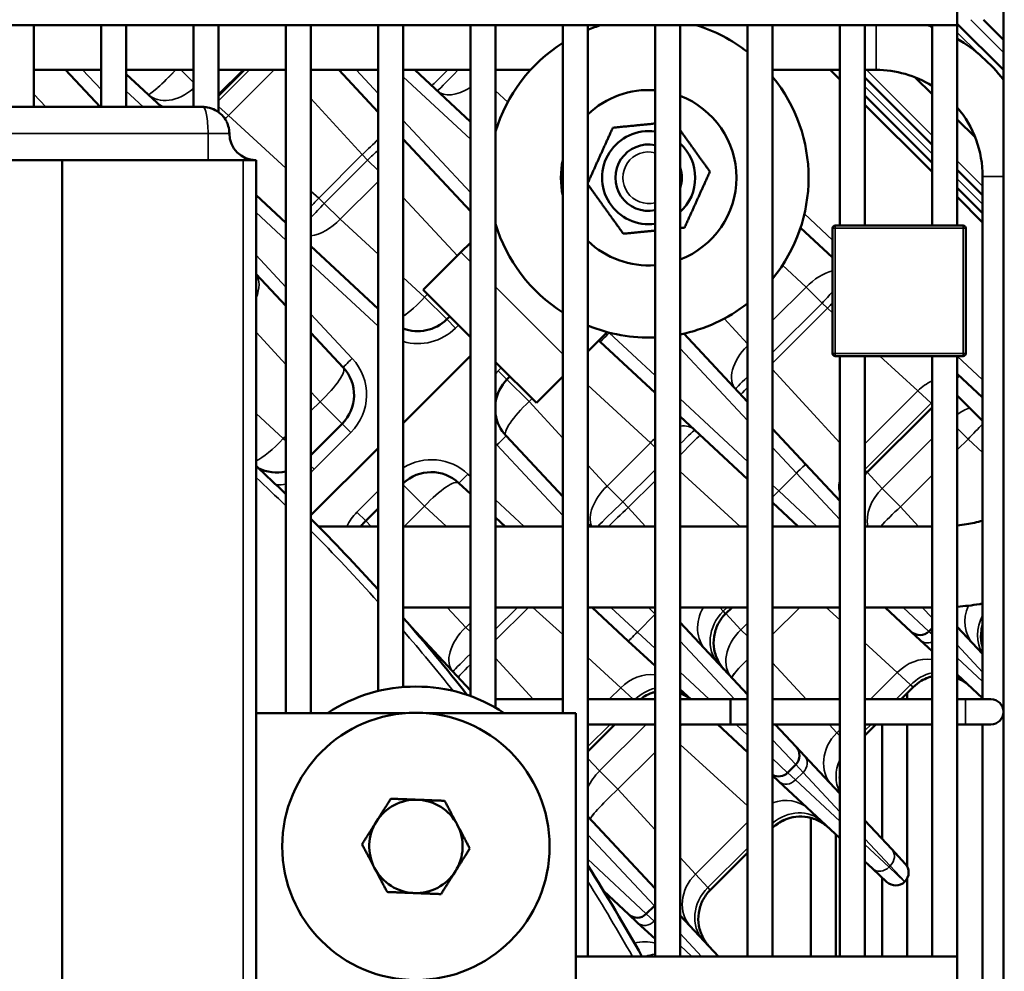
# Model space of a CAD drawing. Header units: inches. Extents: x 1 to 271, y 5 to 171.
# Tile 323 of 334: x 167.97 to 172.58, y 138.83 to 143.29. Entities that reach past the tile are written whole.
import ezdxf

# ---------------------------------------------------------------- set-up
doc = ezdxf.new("R2010")
doc.units = ezdxf.units.IN
doc.header["$LTSCALE"] = 8
doc.header["$MEASUREMENT"] = 0
for name, color, linetype, lineweight in [('Dimension (ANSI)', 7, 'Continuous', 25), ('Visible (ANSI)', 7, 'Continuous', 50), ('Visible Narrow (ANSI)', 7, 'Continuous', 35)]:
    doc.layers.add(name, color=color, linetype=linetype, lineweight=lineweight)
doc.styles.add('Dimension Text', font='tahoma.ttf')
doc.dimstyles.new('Dual Dimension', dxfattribs={"dimscale": 8, "dimtxt": 0.12, "dimasz": 0.098425, "dimexe": 0.125, "dimexo": 0.0625, "dimgap": 0.031496, "dimtad": 0, "dimtih": 1, "dimtoh": 1, "dimrnd": 1e-08, "dimzin": 4, "dimdsep": 46, "dimtxsty": 'Dimension Text', "dimcen": 0.09, "dimdle": 0.393701, "dimclrd": 256, "dimclre": 256, "dimclrt": 256, "dimadec": 0, "dimazin": 1, "dimtfac": 1, "dimtofl": 0, "dimtmove": 0, "dimatfit": 3, "dimfxl": 1, "dimtolj": 1, "dimtzin": 4, "dimlwd": -1, "dimlwe": -1, "dimarcsym": 0})

# ---------------------------------------------------------------- blocks, each defined once
blk = doc.blocks.new('*D10')
at = {"layer": 'Defpoints', "color": 0, "transparency": 16777216}
for p in [(179.2848, 157.7079), (123.1798, 140.6812), (179.2848, 140.6812)]:
    blk.add_point(p, dxfattribs=at)
at = {"layer": 'Dimension (ANSI)', "transparency": 16777216}
for p, q in [((123.1798, 141.1812), (123.1798, 158.7079)), ((179.2848, 141.1812), (179.2848, 158.7079)), ((123.9672, 157.7079), (146.443, 157.7079)), ((178.4974, 157.7079), (156.0215, 157.7079))]:
    blk.add_line(p, q, dxfattribs=at)
for points in [[(123.9672, 157.8392), (123.9672, 157.5767), (123.1798, 157.7079)], [(178.4974, 157.8392), (178.4974, 157.5767), (179.2848, 157.7079)]]:
    blk.add_solid(points, dxfattribs=at)
at = {"layer": 'Dimension (ANSI)', "transparency": 16777216, "insert": (151.2323, 157.7079), "char_height": 0.96, "attachment_point": 5, "style": 'Dimension Text'}
blk.add_mtext('\\A1;{\\H3.0x;(}\\S56.11^ 1425.1 mm;{\\H3.0x;)}', dxfattribs=at)

msp = doc.modelspace()

# ---------------------------------------------------------------- linework, layer by layer
at = {"layer": 'Visible (ANSI)'}
for p, q in [((172.5797, 144.2175), (172.5797, 124.1191)), ((172.3631, 143.385), (172.3631, 143.2669)), ((172.3631, 143.2669), (152.3541, 143.2669)), ((168.0324, 143.2669), (168.0324, 142.883)), ((168.3474, 143.2669), (168.3474, 142.883)), ((168.4655, 143.2669), (168.4655, 142.883)), ((168.7805, 143.2669), (168.7805, 142.883)), ((168.8986, 143.2669), (168.8986, 142.8583)), ((169.2135, 143.2669), (169.2135, 140.038)), ((169.3317, 143.2669), (169.3317, 140.038)), ((169.6466, 143.2669), (169.6466, 140.1417)), ((169.7647, 143.2669), (169.7647, 140.1606)), ((170.0797, 143.2669), (170.0797, 140.1181)), ((170.1978, 143.2669), (170.1978, 140.0632)), ((170.5128, 143.2669), (170.5128, 140.038)), ((170.6309, 143.2669), (170.6309, 138.8968)), ((170.9458, 143.2669), (170.9458, 138.8968)), ((171.0639, 143.2669), (171.0639, 138.8968)), ((171.3789, 143.2669), (171.3789, 138.8968)), ((171.497, 143.2669), (171.497, 138.8968)), ((171.812, 143.2669), (171.812, 142.326)), ((171.9301, 143.2669), (171.9301, 142.326)), ((172.245, 143.2644), (172.2425, 143.2669)), ((172.245, 143.2669), (172.245, 142.326)), ((172.3631, 143.2735), (172.5797, 143.057)), ((172.3631, 143.2669), (172.3631, 142.326)), ((172.4858, 143.2923), (172.5797, 143.1984)), ((168.0324, 143.0566), (168.3474, 143.0566)), ((168.3428, 142.883), (168.1809, 143.0566)), ((168.4655, 143.0566), (168.7805, 143.0566)), ((168.4655, 143.037), (168.6307, 142.883)), ((169.0206, 143.0566), (168.8986, 142.9346)), ((169.0147, 143.0566), (168.8986, 142.9405)), ((168.8986, 143.0566), (169.2135, 143.0566)), ((169.3317, 143.0566), (169.6466, 143.0566)), ((169.4619, 143.0566), (169.6466, 142.8586)), ((169.7647, 143.0566), (170.0797, 143.0566)), ((170.0797, 142.8129), (169.8183, 143.0566)), ((170.1978, 143.0566), (170.3621, 143.0566)), ((171.497, 143.0566), (171.812, 143.0566)), ((171.812, 143.0115), (171.7669, 143.0566)), ((171.8093, 143.0566), (171.812, 143.054)), ((171.9301, 143.0566), (171.9823, 143.0566)), ((168.6447, 143.003), (168.6447, 143.0031)), ((171.9301, 143.0207), (172.245, 142.7058)), ((172.245, 142.9426), (172.166, 143.0217)), ((168.6447, 142.9129), (168.6447, 142.9129)), ((171.9301, 142.9359), (172.245, 142.6209)), ((172.245, 142.5785), (171.9301, 142.8934)), ((168.8241, 142.883), (167.8241, 142.883)), ((172.4473, 142.7404), (172.3631, 142.8245)), ((169.0409, 142.7541), (169.0409, 142.7541)), ((169.4922, 142.7476), (169.4922, 142.7476)), ((169.7647, 142.7319), (170.0797, 142.3942)), ((167.6341, 142.633), (168.1641, 142.633)), ((168.1641, 130.693), (168.1641, 142.633)), ((168.8491, 142.633), (168.1641, 142.633)), ((169.0141, 142.633), (168.8491, 142.633)), ((169.0141, 142.633), (169.0741, 142.633)), ((169.0741, 129.663), (169.0741, 142.633)), ((172.3631, 142.5876), (172.4823, 142.4685)), ((172.4823, 142.5566), (172.4823, 140.1033)), ((172.3631, 142.5028), (172.4823, 142.3837)), ((169.2135, 142.3395), (169.0741, 142.4695)), ((172.4823, 142.3412), (172.3631, 142.4604)), ((171.6281, 142.3161), (171.7783, 142.1761)), ((171.7783, 142.3135), (171.7783, 141.7265)), ((172.3908, 142.326), (171.7908, 142.326)), ((172.4033, 141.7265), (172.4033, 142.3135)), ((170.0354, 142.2008), (170.0797, 142.245)), ((169.6466, 141.9356), (169.3317, 142.2293)), ((170.0354, 142.2008), (169.8587, 142.024)), ((169.0741, 142.0988), (169.2135, 141.9492)), ((170.0797, 141.803), (169.8587, 142.024)), ((169.9824, 141.9002), (169.9684, 141.8863)), ((169.3317, 141.8226), (169.4831, 141.6602)), ((170.6309, 141.7355), (170.7217, 141.8263)), ((171.3789, 141.4991), (171.0805, 141.8191)), ((170.6881, 141.781), (170.9458, 141.5406)), ((169.7647, 141.3997), (170.0797, 141.7147)), ((171.7908, 141.714), (172.3908, 141.714)), ((171.812, 141.714), (171.812, 138.8968)), ((171.9301, 141.714), (171.9301, 138.8968)), ((172.245, 141.714), (172.245, 138.8968)), ((172.3631, 141.714), (172.3631, 138.8968)), ((170.389, 141.4937), (170.1978, 141.6849)), ((170.2513, 141.6034), (170.2653, 141.6174)), ((170.5128, 141.6174), (170.389, 141.4937)), ((172.0843, 141.6371), (172.0843, 141.6371)), ((172.3631, 141.6307), (172.4818, 141.5201)), ((172.3631, 141.6117), (172.373, 141.6215)), ((171.5633, 141.5779), (171.5633, 141.5779)), ((172.3631, 141.5284), (172.4823, 141.4093)), ((172.4823, 141.5196), (172.4818, 141.5201)), ((172.245, 141.4731), (171.9392, 141.1672)), ((171.0639, 141.4305), (171.3789, 141.1368)), ((169.4784, 141.3963), (169.3317, 141.2495)), ((171.651, 141.2073), (171.497, 141.3725)), ((170.5128, 141.0541), (170.2467, 141.3395)), ((171.7839, 141.3367), (171.7839, 141.3367)), ((169.3317, 140.9666), (169.6466, 141.2816)), ((171.651, 141.2073), (171.812, 141.0347)), ((170.0252, 141.118), (170.0797, 141.0672)), ((171.1126, 141.1272), (171.1126, 141.1272)), ((169.5884, 140.9405), (169.6466, 140.9988)), ((171.6171, 140.9147), (171.497, 141.0267)), ((170.1978, 140.9571), (170.2433, 140.9147)), ((172.129, 140.9718), (172.129, 140.9718)), ((169.6466, 140.9147), (169.3666, 140.9147)), ((170.0797, 140.9147), (169.7647, 140.9147)), ((170.5128, 140.9147), (170.1978, 140.9147)), ((170.6428, 140.9147), (170.6309, 140.9275)), ((170.9458, 140.9147), (170.6309, 140.9147)), ((170.9004, 140.915), (170.9004, 140.915)), ((171.3789, 140.9147), (171.0639, 140.9147)), ((171.812, 140.9147), (171.497, 140.9147)), ((172.245, 140.9147), (171.9301, 140.9147)), ((172.0109, 140.9216), (172.0109, 140.9216)), ((170.0797, 140.5347), (169.7647, 140.5347)), ((170.5128, 140.5347), (170.1978, 140.5347)), ((170.9458, 140.5347), (170.6309, 140.5347)), ((170.6508, 140.5347), (170.8203, 140.3766)), ((171.3789, 140.5347), (171.0639, 140.5347)), ((171.3067, 140.5347), (171.2762, 140.5043)), ((171.812, 140.5347), (171.497, 140.5347)), ((171.7943, 140.4923), (171.7943, 140.4923)), ((172.245, 140.5347), (171.9301, 140.5347)), ((172.1471, 140.4204), (172.0246, 140.5347)), ((170.4497, 140.4643), (170.4497, 140.4643)), ((171.0639, 140.4631), (171.3789, 140.1253)), ((172.4823, 140.3159), (172.3631, 140.4436)), ((170.0797, 140.1447), (169.8018, 140.4428)), ((172.1471, 140.4204), (172.19, 140.3804)), ((172.2305, 140.4219), (172.245, 140.4364)), ((170.9458, 140.2596), (170.8203, 140.3766)), ((172.19, 140.3804), (172.245, 140.3291)), ((172.0109, 140.2943), (172.0109, 140.2943)), ((172.0113, 140.2939), (172.0113, 140.2939)), ((170.2375, 140.2521), (170.2375, 140.2521)), ((170.6909, 140.2437), (170.6909, 140.2437)), ((172.3631, 140.219), (172.4823, 140.1079)), ((171.1134, 140.1033), (171.0639, 140.1494)), ((172.1571, 140.1604), (172.1001, 140.1033)), ((172.129, 140.1323), (172.129, 140.1033)), ((170.5128, 140.1033), (170.1978, 140.1033)), ((170.9458, 140.1033), (170.6309, 140.1033)), ((171.3002, 140.1033), (171.0639, 140.1033)), ((171.3002, 140.1033), (171.3002, 139.9852)), ((171.3002, 140.1033), (171.3789, 140.1033)), ((171.497, 140.1033), (171.812, 140.1033)), ((171.9301, 140.1033), (172.245, 140.1033)), ((172.3631, 140.1033), (172.4025, 140.1033)), ((172.5206, 140.1033), (172.4025, 140.1033)), ((169.0741, 140.038), (169.7741, 140.038)), ((169.8741, 140.038), (170.5741, 140.038)), ((170.5741, 140.038), (170.5741, 138.788)), ((170.7572, 139.9852), (170.6309, 139.8589)), ((170.9458, 139.9852), (170.6309, 139.9852)), ((171.3002, 139.9852), (171.0639, 139.9852)), ((171.3789, 139.8557), (171.24, 139.9852)), ((171.3002, 139.9852), (171.3789, 139.9852)), ((171.497, 139.9852), (171.812, 139.9852)), ((171.5095, 139.9852), (171.6072, 139.8805)), ((171.9819, 139.9852), (171.9301, 139.9334)), ((171.9301, 139.9852), (172.245, 139.9852)), ((172.0109, 139.9852), (172.0109, 139.4476)), ((172.129, 139.9852), (172.129, 139.317)), ((172.3631, 139.9852), (172.4025, 139.9852)), ((172.4025, 139.9852), (172.5206, 139.9852)), ((172.4823, 139.9852), (172.4823, 136.7962)), ((171.6472, 139.8376), (171.6072, 139.8805)), ((171.5676, 139.7589), (171.6058, 139.7971)), ((171.812, 139.6609), (171.6472, 139.8376)), ((171.497, 139.7456), (171.5271, 139.7175)), ((171.5271, 139.7175), (171.812, 139.4519)), ((171.3484, 139.631), (171.3484, 139.631)), ((170.6309, 139.5537), (170.9443, 139.2176)), ((171.6762, 138.8968), (171.6762, 139.547)), ((172.0559, 139.3993), (171.9301, 139.5342)), ((171.7943, 138.8968), (171.7943, 139.4683)), ((171.3789, 139.3822), (171.2043, 139.2076)), ((172.0559, 139.3993), (172.119, 139.3316)), ((171.0708, 139.3534), (171.0708, 139.3534)), ((171.9301, 139.3417), (171.9654, 139.3088)), ((172.0331, 139.2457), (171.9654, 139.3088)), ((172.0109, 139.2664), (172.0109, 138.8968)), ((172.1164, 139.2471), (172.1176, 139.2483)), ((172.129, 139.2643), (172.129, 138.8968)), ((170.8213, 139.0946), (170.7054, 139.2027)), ((170.9458, 139.2159), (170.9443, 139.2176)), ((170.9047, 139.096), (170.9428, 139.1342)), ((170.8213, 139.0946), (170.8642, 139.0546)), ((171.2434, 138.8968), (171.0639, 139.0893)), ((170.8642, 139.0546), (170.9458, 138.9785)), ((172.3631, 138.8968), (170.5741, 138.8968)), ((172.3631, 138.8968), (172.3631, 138.7787))]:
    msp.add_line(p, q, dxfattribs=at)
msp.add_circle((169.8241, 139.413), 0.627, dxfattribs=at)
for centre, radius, start, end in [((170.9158, 142.5508), 0.75, 107.2877, 112.3278), ((170.9158, 142.5508), 0.75, 51.8683, 72.7123), ((171.9823, 142.5566), 0.75, 69.4925, 71.2637), ((170.9158, 142.5508), 0.75, 122.5058, 163.2026), ((171.9823, 142.5566), 0.75, 37.2005, 59.4819), ((171.9823, 142.5566), 0.5, 58.2984, 90), ((170.9158, 142.5508), 0.75, 320.8006, 39.1994), ((170.9158, 142.5508), 0.4115, 85.8147, 133.8215), ((170.9158, 142.5508), 0.4115, 291.1006, 68.8994), ((171.9823, 142.5566), 0.5, 0, 40.3843), ((168.8241, 142.758), 0.125, 28.1176, 43.406), ((168.8241, 142.758), 0.125, 0, 16.0808), ((169.0741, 142.758), 0.125, 180, 270), ((170.9158, 142.5508), 0.2185, 82.0999, 277.9001), ((170.9158, 142.5508), 0.156, 78.9005, 281.0995), ((170.9158, 142.5508), 0.2185, 312.6873, 47.3127), ((170.9158, 142.5508), 0.4115, 168.3609, 191.6391), ((170.9158, 142.5508), 0.156, 341.7375, 18.2625), ((170.9158, 142.5508), 0.75, 196.7974, 237.4942), ((171.7908, 142.3135), 0.0125, 90, 180), ((172.3908, 142.3135), 0.0125, 0, 90), ((170.9158, 142.5508), 0.4115, 226.1785, 274.1853), ((170.9158, 142.5508), 0.75, 281.3922, 308.1317), ((169.8341, 142.0206), 0.19, 248.5918, 315), ((169.7517, 142.0974), 0.19, 277.3511, 277.3632), ((170.9158, 142.5508), 0.75, 247.6722, 272.2949), ((170.5586, 141.642), 0.19, 47, 49.5281), ((171.7908, 141.7265), 0.0125, 180, 270), ((172.3908, 141.7265), 0.0125, 270, 0), ((169.3441, 141.5306), 0.19, 315, 43), ((170.3856, 141.4691), 0.19, 135, 171.321), ((169.2673, 141.613), 0.19, 352.6419, 352.6488), ((170.3856, 141.4691), 0.19, 188.679, 223), ((170.4624, 141.3867), 0.19, 172.6419, 172.6489), ((169.0888, 141.4345), 0.19, 277.3512, 277.3632), ((162.6423, 134.2766), 9.4488, 45.93632, 47.1017), ((169.1712, 141.3577), 0.19, 242.9707, 282.8883), ((169.8956, 140.9791), 0.19, 47, 133.5525), ((169.978, 140.9023), 0.19, 97.3512, 97.3632), ((162.6423, 134.2766), 9.4488, 42.15851, 44.93103), ((169.7227, 140.8062), 0.19, 135, 145.1662), ((162.6423, 134.2766), 9.4488, 38.22623, 41.08018), ((172.1881, 140.4643), 0.06, 227, 315), ((169.8241, 139.413), 0.75, 56.4427, 123.5573), ((172.5206, 140.0443), 0.0591, 270, 90), ((171.5633, 139.8396), 0.06, 315, 43), ((171.5251, 139.8014), 0.06, 242.0343, 315), ((169.8241, 139.413), 0.219, 87.7794, 147.7794), ((169.8241, 139.413), 0.219, 27.7794, 87.7794), ((169.8241, 139.413), 0.219, 147.7794, 207.7794), ((169.8241, 139.413), 0.219, 327.7794, 27.7794), ((169.8241, 139.413), 0.219, 207.7794, 267.7794), ((169.8241, 139.413), 0.219, 267.7794, 327.7794), ((162.6423, 134.2766), 9.4488, 29.27333, 32.27902), ((172.0751, 139.2907), 0.06, 315, 43), ((172.074, 139.2896), 0.06, 227, 315), ((170.9004, 139.1766), 0.06, 40.8109, 43), ((170.9004, 139.1766), 0.06, 315, 319.1891), ((170.8622, 139.1385), 0.06, 227, 315)]:
    msp.add_arc(centre, radius, start, end, dxfattribs=at)
for points, knots in [([(168.6054, 142.9066), (168.6117, 142.9007), (168.6185, 142.8952), (168.6293, 142.8877), (168.633, 142.8852), (168.6368, 142.883)], [0, 0, 0, 0, 0.0663453, 0.0663453, 0.1000716, 0.1000716, 0.1000716, 0.1000716]), ([(168.6084, 142.9038), (168.6137, 142.8989), (168.6192, 142.8942), (168.6283, 142.8875), (168.6318, 142.8852), (168.6352, 142.883)], [0, 0, 0, 0, 0.05477158, 0.05477158, 0.08628225, 0.08628225, 0.08628225, 0.08628225]), ([(168.8241, 142.883), (168.8278, 142.883), (168.8315, 142.8828), (168.839, 142.8821), (168.8427, 142.8816), (168.8588, 142.8786), (168.8713, 142.8743), (168.8945, 142.8618), (168.9056, 142.8535), (168.9149, 142.8438)], [0, 0, 0, 0, 0.0303539, 0.0303539, 0.0603665, 0.0603665, 0.1596746, 0.1596746, 0.2624665, 0.2624665, 0.2624665, 0.2624665]), ([(172.4823, 140.9408), (172.4572, 140.9343), (172.4319, 140.929), (172.3921, 140.9226), (172.3776, 140.9206), (172.3631, 140.9191)], [4.4859741, 4.4859741, 4.4859741, 4.4859741, 4.5824518, 4.5824518, 4.6371167, 4.6371167, 4.6371167, 4.6371167]), ([(172.4823, 140.5523), (172.4771, 140.5514), (172.472, 140.5505), (172.4324, 140.5442), (172.3978, 140.5401), (172.3631, 140.5377)], [4.5691319, 4.5691319, 4.5691319, 4.5691319, 4.5824518, 4.5824518, 4.671149, 4.671149, 4.671149, 4.671149]), ([(171.2762, 140.5043), (171.262, 140.4901), (171.2499, 140.4733), (171.2318, 140.4373), (171.2256, 140.4176), (171.2197, 140.3777), (171.22, 140.357), (171.227, 140.3174), (171.2337, 140.298), (171.247, 140.2732), (171.2513, 140.2662), (171.2584, 140.2562), (171.2609, 140.2529), (171.2648, 140.2481), (171.2661, 140.2465), (171.2682, 140.2442), (171.2688, 140.2434), (171.2699, 140.2422), (171.2702, 140.2419), (171.2708, 140.2413), (171.2709, 140.2411), (171.2712, 140.2408), (171.2713, 140.2407), (171.2714, 140.2406), (171.2715, 140.2405), (171.2715, 140.2405), (171.2716, 140.2404), (171.2716, 140.2404), (171.2716, 140.2404), (171.2716, 140.2404), (171.2716, 140.2404), (171.2716, 140.2404), (171.2716, 140.2403), (171.2716, 140.2403)], [0, 0, 0, 0, 0.153393, 0.153393, 0.3070315, 0.3070315, 0.4608508, 0.4608508, 0.6133759, 0.6133759, 0.6753616, 0.6753616, 0.7068318, 0.7068318, 0.7226303, 0.7226303, 0.7305377, 0.7305377, 0.7344924, 0.7344924, 0.7364699, 0.7364699, 0.7374586, 0.7374586, 0.737953, 0.737953, 0.7382004, 0.7382004, 0.7382313, 0.7382313, 0.7382581, 0.7382581, 0.7384496, 0.7384496, 0.7384496, 0.7384496]), ([(171.2762, 140.5043), (171.262, 140.4901), (171.2499, 140.4733), (171.2318, 140.4373), (171.2256, 140.4176), (171.2197, 140.3777), (171.2199, 140.357), (171.227, 140.3174), (171.2337, 140.298), (171.2469, 140.2732), (171.2512, 140.2662), (171.2583, 140.2562), (171.2608, 140.2529), (171.2648, 140.2481), (171.2661, 140.2465), (171.2681, 140.2442), (171.2688, 140.2434), (171.2699, 140.2423), (171.2702, 140.2419), (171.2707, 140.2413), (171.2709, 140.2411), (171.2712, 140.2408), (171.2713, 140.2407), (171.2714, 140.2406), (171.2715, 140.2405), (171.2715, 140.2405), (171.2715, 140.2405), (171.2715, 140.2405), (171.2715, 140.2405), (171.2715, 140.2404), (171.2715, 140.2404), (171.2715, 140.2404), (171.2715, 140.2404), (171.2716, 140.2404), (171.2716, 140.2404), (171.2716, 140.2403)], [0, 0, 0, 0, 0.1533979, 0.1533979, 0.3070376, 0.3070376, 0.4608485, 0.4608485, 0.6133453, 0.6133453, 0.6753824, 0.6753824, 0.7068799, 0.7068799, 0.7226923, 0.7226923, 0.7306066, 0.7306066, 0.7345648, 0.7345648, 0.736544, 0.736544, 0.7375336, 0.7375336, 0.7380287, 0.7380287, 0.7380908, 0.7380908, 0.7381452, 0.7381452, 0.7381678, 0.7381678, 0.7381867, 0.7381867, 0.7385329, 0.7385329, 0.7385329, 0.7385329]), ([(172.4823, 140.4529), (172.4798, 140.4443), (172.4779, 140.4356), (172.4736, 140.4068), (172.4739, 140.3861), (172.4786, 140.3593), (172.4803, 140.3524), (172.4823, 140.3455)], [0.2393983, 0.2393983, 0.2393983, 0.2393983, 0.3070282, 0.3070282, 0.4608475, 0.4608475, 0.5147413, 0.5147413, 0.5147413, 0.5147413]), ([(172.245, 140.2103), (172.2393, 140.2088), (172.2336, 140.2071), (172.2163, 140.201), (172.2049, 140.1956), (172.1807, 140.1812), (172.1681, 140.1715), (172.1571, 140.1604)], [0.479498, 0.479498, 0.479498, 0.479498, 0.5245318, 0.5245318, 0.6196414, 0.6196414, 0.7388792, 0.7388792, 0.7388792, 0.7388792]), ([(172.421, 140.165), (172.4166, 140.1691), (172.412, 140.173), (172.3938, 140.1869), (172.3789, 140.1955), (172.3631, 140.2019)], [0, 0, 0, 0, 0.0460942, 0.0460942, 0.174341, 0.174341, 0.174341, 0.174341]), ([(170.9458, 140.1377), (170.941, 140.1364), (170.9362, 140.1349), (170.9197, 140.1291), (170.9082, 140.1237), (170.8905, 140.1131), (170.8836, 140.1084), (170.8772, 140.1033)], [0.4861493, 0.4861493, 0.4861493, 0.4861493, 0.5243312, 0.5243312, 0.6195271, 0.6195271, 0.6821429, 0.6821429, 0.6821429, 0.6821429]), ([(171.1124, 140.1033), (171.1118, 140.1038), (171.1113, 140.1042), (171.0966, 140.1155), (171.0807, 140.1244), (171.0639, 140.131)], [0.040104, 0.040104, 0.040104, 0.040104, 0.0454543, 0.0454543, 0.1812307, 0.1812307, 0.1812307, 0.1812307]), ([(171.7581, 139.5021), (171.7518, 139.508), (171.745, 139.5135), (171.7309, 139.5234), (171.7235, 139.5278), (171.6993, 139.5403), (171.6813, 139.5465), (171.6445, 139.5534), (171.6254, 139.554), (171.5882, 139.5497), (171.5697, 139.5448), (171.5322, 139.5284), (171.5131, 139.5157), (171.497, 139.5003)], [0, 0, 0, 0, 0.0661989, 0.0661989, 0.1311757, 0.1311757, 0.2737555, 0.2737555, 0.4163819, 0.4163819, 0.5590001, 0.5590001, 0.7283262, 0.7283262, 0.7283262, 0.7283262]), ([(171.7581, 139.5021), (171.7517, 139.5081), (171.7447, 139.5137), (171.7304, 139.5237), (171.7229, 139.5282), (171.6986, 139.5406), (171.6806, 139.5467), (171.6439, 139.5534), (171.6248, 139.554), (171.5878, 139.5496), (171.5694, 139.5447), (171.532, 139.5283), (171.513, 139.5156), (171.497, 139.5003)], [0, 0, 0, 0, 0.0673541, 0.0673541, 0.1334231, 0.1334231, 0.2754845, 0.2754845, 0.4175895, 0.4175895, 0.5596877, 0.5596877, 0.7283493, 0.7283493, 0.7283493, 0.7283493]), ([(171.2043, 139.2076), (171.19, 139.1934), (171.178, 139.1767), (171.1599, 139.1407), (171.1536, 139.1209), (171.1478, 139.081), (171.148, 139.0603), (171.155, 139.0207), (171.1618, 139.0014), (171.175, 138.9765), (171.1793, 138.9696), (171.1864, 138.9596), (171.1889, 138.9563), (171.1928, 138.9514), (171.1942, 138.9499), (171.1962, 138.9475), (171.1969, 138.9467), (171.1979, 138.9456), (171.1983, 138.9452), (171.1988, 138.9446), (171.199, 138.9444), (171.1993, 138.9441), (171.1994, 138.9441), (171.1995, 138.9439), (171.1995, 138.9439), (171.1996, 138.9438), (171.1996, 138.9438), (171.1996, 138.9438), (171.1996, 138.9438), (171.1996, 138.9438), (171.1996, 138.9438), (171.1996, 138.9438), (171.1996, 138.9438), (171.1996, 138.9438), (171.1996, 138.9438), (171.1996, 138.9438), (171.1997, 138.9437), (171.1997, 138.9437)], [0, 0, 0, 0, 0.1533982, 0.1533982, 0.3070381, 0.3070381, 0.4608491, 0.4608491, 0.6133456, 0.6133456, 0.6753825, 0.6753825, 0.70688, 0.70688, 0.7226922, 0.7226922, 0.7306065, 0.7306065, 0.7345647, 0.7345647, 0.7365439, 0.7365439, 0.7375336, 0.7375336, 0.7380286, 0.7380286, 0.7380909, 0.7380909, 0.7381456, 0.7381456, 0.7381686, 0.7381686, 0.738188, 0.738188, 0.7382026, 0.7382026, 0.7385398, 0.7385398, 0.7385398, 0.7385398]), ([(171.2043, 139.2076), (171.19, 139.1934), (171.178, 139.1767), (171.1599, 139.1407), (171.1536, 139.1209), (171.1478, 139.081), (171.148, 139.0603), (171.155, 139.0207), (171.1618, 139.0014), (171.175, 138.9765), (171.1793, 138.9696), (171.1864, 138.9596), (171.1889, 138.9563), (171.1928, 138.9514), (171.1942, 138.9499), (171.1962, 138.9475), (171.1969, 138.9467), (171.1979, 138.9456), (171.1983, 138.9452), (171.1988, 138.9446), (171.199, 138.9444), (171.1993, 138.9441), (171.1994, 138.9441), (171.1995, 138.9439), (171.1995, 138.9439), (171.1996, 138.9438), (171.1996, 138.9438), (171.1996, 138.9438), (171.1996, 138.9438), (171.1996, 138.9438), (171.1996, 138.9438), (171.1996, 138.9438), (171.1996, 138.9438), (171.1996, 138.9437), (171.1997, 138.9437), (171.1997, 138.9437)], [0, 0, 0, 0, 0.1534011, 0.1534011, 0.307044, 0.307044, 0.460855, 0.460855, 0.6133491, 0.6133491, 0.675384, 0.675384, 0.7068803, 0.7068803, 0.722692, 0.722692, 0.730606, 0.730606, 0.7345641, 0.7345641, 0.7365432, 0.7365432, 0.7375329, 0.7375329, 0.7380278, 0.7380278, 0.7380899, 0.7380899, 0.7381443, 0.7381443, 0.7381672, 0.7381672, 0.7381866, 0.7381866, 0.7385314, 0.7385314, 0.7385314, 0.7385314])]:
    msp.add_open_spline(points, degree=3, knots=knots, dxfattribs=at)
for points in [[(168.9343, 142.8168), (168.9384, 142.8092), (168.9417, 142.801), (168.9441, 142.7926)], [(171.9391, 141.1672), (171.936, 141.1641), (171.933, 141.1608), (171.9301, 141.1575)], [(171.9391, 141.1672), (171.936, 141.1641), (171.933, 141.1609), (171.9301, 141.1575)], [(171.812, 139.7479), (171.8115, 139.74), (171.8115, 139.7321), (171.812, 139.7243)]]:
    msp.add_open_spline(points, degree=3, dxfattribs=at)
for points, weights in [([(170.9458, 142.805), (170.8526, 142.7957), (170.7475, 142.7853)], [1.52566482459, 1.58889098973, 1.4330661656]), ([(170.7475, 142.7853), (170.6889, 142.6557), (170.6309, 142.5274)], [1.4330661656, 1.65096710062, 1.44052657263]), ([(171.2031, 142.5793), (171.1308, 142.68), (171.0639, 142.7731)], [1.4330661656, 1.61928929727, 1.49266025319]), ([(171.0841, 142.3163), (171.1436, 142.4478), (171.2031, 142.5793)], [1.4330661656, 1.65476227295, 1.4330661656]), ([(170.6309, 142.519), (170.7136, 142.4038), (170.7969, 142.2877)], [1.43835198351, 1.65208708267, 1.4330661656]), ([(170.7969, 142.2877), (170.8767, 142.2957), (170.9458, 142.3025)], [1.4330661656, 1.54833952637, 1.54373755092]), ([(171.0639, 142.3143), (171.0739, 142.3153), (171.0841, 142.3163)], [1.45905348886, 1.44692634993, 1.4330661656]), ([(169.6388, 139.5297), (169.6701, 139.5794), (169.7062, 139.6367)], [1, 1.0379548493, 1]), ([(169.7062, 139.6367), (169.7739, 139.6341), (169.8326, 139.6318)], [1, 1.0379548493, 1]), ([(169.8326, 139.6318), (169.8912, 139.6295), (169.9589, 139.6269)], [1, 1.0379548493, 1]), ([(169.9589, 139.6269), (169.9905, 139.5669), (170.0179, 139.515)], [1, 1.0379548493, 1]), ([(169.5714, 139.4228), (169.6075, 139.4801), (169.6388, 139.5297)], [1, 1.0379548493, 1]), ([(170.0179, 139.515), (170.0452, 139.4631), (170.0768, 139.4032)], [1, 1.0379548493, 1]), ([(169.6303, 139.3109), (169.603, 139.3628), (169.5714, 139.4228)], [1, 1.0379548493, 1]), ([(170.0768, 139.4032), (170.0407, 139.3458), (170.0094, 139.2962)], [1, 1.0379548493, 1]), ([(169.6893, 139.199), (169.6577, 139.259), (169.6303, 139.3109)], [1, 1.0379548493, 1]), ([(170.0094, 139.2962), (169.9781, 139.2465), (169.942, 139.1892)], [1, 1.0379548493, 1]), ([(169.8156, 139.1941), (169.757, 139.1964), (169.6893, 139.199)], [1, 1.0379548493, 1]), ([(169.942, 139.1892), (169.8742, 139.1918), (169.8156, 139.1941)], [1, 1.0379548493, 1])]:
    msp.add_rational_spline(points, weights, degree=2, dxfattribs=at)
at = {"layer": 'Visible Narrow (ANSI)'}
for p, q in [((171.9823, 143.0566), (171.9823, 143.2669)), ((172.5797, 143.1389), (172.4263, 143.2923)), ((172.3631, 143.2326), (172.4655, 143.1302)), ((168.2606, 143.0566), (168.3474, 142.964)), ((168.7805, 142.9975), (168.7213, 143.0566)), ((168.8986, 142.9119), (169.0434, 143.0566)), ((169.1588, 143.0566), (168.9445, 142.8423)), ((169.2135, 143.0523), (169.2095, 143.0566)), ((169.6466, 142.9465), (169.5439, 143.0566)), ((172.245, 142.7484), (171.9368, 143.0566)), ((172.5559, 143.0399), (172.5797, 143.0161)), ((169.7647, 143.0246), (170.0797, 142.7309)), ((168.0878, 142.883), (168.0324, 142.9435)), ((168.5442, 142.883), (168.4655, 142.9567)), ((170.1978, 142.9577), (170.2548, 142.9051)), ((171.9301, 142.9783), (172.245, 142.6633)), ((169.5727, 142.6596), (169.3317, 142.9231)), ((168.9445, 142.8423), (168.8986, 142.8851)), ((168.9445, 142.8423), (169.2135, 142.5962)), ((169.4125, 142.8348), (169.4125, 142.8347)), ((170.0797, 142.4821), (169.7647, 142.8198)), ((168.8491, 142.758), (167.7991, 142.758)), ((168.8491, 142.758), (168.8491, 142.633)), ((168.8491, 142.758), (168.9491, 142.758)), ((169.0054, 142.7865), (169.0053, 142.7866)), ((169.0852, 142.7136), (169.0857, 142.7131)), ((169.0141, 129.663), (169.0141, 142.633)), ((169.5727, 142.6596), (169.368, 142.4549)), ((169.5972, 142.6333), (169.3943, 142.4304)), ((169.5727, 142.6596), (169.5972, 142.6333)), ((169.5972, 142.6333), (169.6466, 142.5839)), ((172.4823, 142.5112), (172.3631, 142.6303)), ((169.4689, 142.3558), (169.6466, 142.5336)), ((172.3631, 142.5452), (172.4823, 142.4261)), ((172.4823, 142.5566), (172.5797, 142.5566)), ((169.3317, 142.4882), (169.368, 142.4549)), ((169.3943, 142.4304), (169.368, 142.4549)), ((169.4689, 142.3558), (169.3943, 142.4304)), ((170.0184, 142.1837), (169.7647, 142.4582)), ((169.0741, 142.3876), (169.2135, 142.2575)), ((169.4689, 142.3558), (169.6466, 142.1915)), ((171.7783, 142.258), (171.6463, 142.3811)), ((171.7908, 142.3135), (171.7783, 142.3135)), ((171.7908, 142.326), (171.7908, 142.3135)), ((171.7908, 141.7265), (171.7908, 142.3135)), ((171.7908, 142.3135), (172.3908, 142.3135)), ((172.3908, 142.3135), (172.3908, 142.326)), ((172.3908, 142.3135), (172.3908, 141.7265)), ((172.4033, 142.3135), (172.3908, 142.3135)), ((169.9702, 142.2359), (169.9702, 142.2359)), ((170.0354, 142.2008), (170.0797, 142.1565)), ((169.2135, 142.0371), (169.0741, 142.1866)), ((169.3317, 142.1474), (169.6466, 141.8537)), ((171.6543, 142.0373), (171.5433, 142.1399)), ((169.7647, 142.0824), (169.8651, 141.9896)), ((169.7917, 142.0574), (169.7917, 142.0574)), ((170.1978, 142.0384), (170.5128, 141.7235)), ((171.6543, 142.0373), (171.497, 141.88)), ((171.6543, 142.0373), (171.7289, 141.9627)), ((169.8624, 141.9867), (169.8624, 141.9867)), ((169.8791, 142.0036), (169.8651, 141.9896)), ((169.9684, 141.8863), (169.8651, 141.9896)), ((171.497, 141.7308), (171.7289, 141.9627)), ((171.7551, 141.9383), (171.497, 141.6802)), ((171.7289, 141.9627), (171.7551, 141.9383)), ((171.7783, 141.917), (171.7551, 141.9383)), ((169.5255, 141.7026), (169.3317, 141.9104)), ((169.9684, 141.8863), (170.0094, 141.8453)), ((171.2701, 141.8897), (171.3789, 141.772)), ((170.0094, 141.8453), (170.0234, 141.8593)), ((169.2135, 141.6744), (169.0741, 141.8253)), ((170.9458, 141.6226), (170.7305, 141.8234)), ((171.0639, 141.749), (171.3789, 141.4112)), ((171.7783, 141.7265), (171.7908, 141.7265)), ((172.3908, 141.7265), (171.7908, 141.7265)), ((171.7908, 141.7265), (171.7908, 141.714)), ((172.1787, 141.5508), (172.0003, 141.714)), ((172.4823, 141.6016), (172.3631, 141.7127)), ((172.3908, 141.7265), (172.4033, 141.7265)), ((172.3908, 141.714), (172.3908, 141.7265)), ((170.2243, 141.6583), (170.2103, 141.6444)), ((170.2513, 141.6034), (170.2103, 141.6444)), ((171.497, 141.6504), (171.812, 141.3061)), ((172.0379, 141.6796), (172.0374, 141.68)), ((170.3546, 141.5001), (170.2513, 141.6034)), ((172.1193, 141.6051), (172.1194, 141.605)), ((170.9238, 141.3068), (170.6309, 141.5775)), ((169.3751, 141.4996), (169.3317, 141.5466)), ((170.3546, 141.5001), (170.3686, 141.5141)), ((171.3789, 141.2187), (171.0639, 141.5124)), ((172.1787, 141.5508), (171.9301, 141.3022)), ((172.1787, 141.5508), (172.2415, 141.4923)), ((169.3751, 141.4996), (169.3317, 141.4562)), ((169.3751, 141.4996), (169.4784, 141.3963)), ((169.378, 141.5023), (169.378, 141.5023)), ((170.3518, 141.4974), (170.3518, 141.4974)), ((170.3546, 141.5001), (170.5128, 141.329)), ((172.2415, 141.4923), (171.9301, 141.1808)), ((172.245, 141.4893), (172.2415, 141.4923)), ((169.0741, 141.4451), (169.2022, 141.3267)), ((170.4224, 141.4267), (170.4224, 141.4267)), ((169.1288, 141.3945), (169.1288, 141.3945)), ((169.4784, 141.3963), (169.5194, 141.3553)), ((171.741, 141.3836), (171.7415, 141.3831)), ((172.3631, 141.3752), (172.4142, 141.3242)), ((169.1995, 141.3238), (169.1995, 141.3238)), ((169.2135, 141.3381), (169.2022, 141.3267)), ((169.2135, 141.3153), (169.2022, 141.3267)), ((169.3465, 141.1824), (169.5194, 141.3553)), ((172.245, 141.3264), (172.0112, 141.0926)), ((172.3631, 141.2732), (172.4142, 141.3242)), ((172.4823, 141.2618), (172.4142, 141.3242)), ((170.2043, 141.2971), (170.5128, 140.9663)), ((170.9238, 141.3068), (170.7208, 141.1039)), ((170.9238, 141.3068), (170.9458, 141.2847)), ((171.497, 141.2846), (171.6086, 141.1649)), ((169.3317, 141.1972), (169.3465, 141.1824)), ((170.6309, 141.2012), (170.7208, 141.1039)), ((170.0797, 141.1492), (170.0676, 141.1604)), ((170.7954, 141.0293), (170.9458, 141.1797)), ((171.345, 140.9147), (171.0639, 141.1717)), ((171.6086, 141.1649), (171.5257, 141.0819)), ((171.812, 140.9477), (171.6086, 141.1649)), ((171.9301, 141.1781), (171.9392, 141.1672)), ((171.9407, 141.1687), (172.0112, 141.0926)), ((172.0969, 141.0069), (172.245, 141.155)), ((169.7647, 141.11), (169.8646, 141.0101)), ((170.7954, 141.0293), (170.7208, 141.1039)), ((170.9458, 141.129), (170.8199, 141.003)), ((171.5257, 141.0819), (171.497, 141.1086)), ((172.0969, 141.0069), (172.0112, 141.0926)), ((169.6466, 141.0807), (169.5474, 140.9814)), ((171.5257, 141.0819), (171.7042, 140.9147)), ((169.7692, 140.9147), (169.8646, 141.0101)), ((169.9679, 140.9147), (169.8646, 141.0101)), ((169.8673, 141.013), (169.8673, 141.013)), ((170.3312, 140.9147), (170.1978, 141.039)), ((170.8199, 141.003), (170.7954, 141.0293)), ((170.8199, 141.003), (170.9007, 140.9147)), ((172.0969, 141.0069), (172.1813, 140.9147)), ((169.5884, 140.9405), (169.5474, 140.9814)), ((169.6142, 140.9147), (169.5884, 140.9405)), ((169.938, 140.9423), (169.938, 140.9423)), ((171.3074, 140.949), (171.3069, 140.9495)), ((169.9713, 140.5347), (170.0579, 140.4409)), ((170.1978, 140.4316), (170.3009, 140.5347)), ((170.3515, 140.5347), (170.1978, 140.3809)), ((170.5128, 140.4066), (170.3728, 140.5347)), ((170.8627, 140.419), (170.7387, 140.5347)), ((170.9457, 140.502), (170.8627, 140.419)), ((170.9152, 140.5347), (170.9457, 140.502)), ((170.9458, 140.5019), (170.9457, 140.502)), ((171.2659, 140.5167), (171.2491, 140.5347)), ((171.2839, 140.5347), (171.2659, 140.5167)), ((171.2659, 140.5167), (171.2762, 140.5043)), ((171.2777, 140.5058), (171.3483, 140.4297)), ((171.497, 140.407), (171.6247, 140.5347)), ((171.812, 140.4762), (171.7481, 140.5347)), ((172.11, 140.5347), (172.2305, 140.4219)), ((172.245, 140.4853), (172.1988, 140.5347)), ((170.0797, 140.4627), (170.0579, 140.4409)), ((171.3789, 140.4603), (171.3483, 140.4297)), ((172.2416, 140.4889), (172.2417, 140.4888)), ((170.0797, 140.4192), (170.0579, 140.4409)), ((170.8627, 140.419), (170.9458, 140.3412)), ((171.3789, 140.3991), (171.3483, 140.4297)), ((172.245, 140.4086), (172.2306, 140.422)), ((171.319, 140.1033), (171.0639, 140.3757)), ((172.0819, 140.2293), (171.9301, 140.3682)), ((172.3631, 140.3583), (172.4823, 140.2305)), ((170.1978, 140.2955), (170.3736, 140.1033)), ((170.7852, 140.1574), (170.6309, 140.2986)), ((170.6445, 140.2861), (170.644, 140.2866)), ((171.497, 140.2751), (171.6541, 140.1033)), ((172.0412, 140.2665), (172.0413, 140.2665)), ((172.4823, 140.1874), (172.3631, 140.2985)), ((171.0639, 140.2306), (171.1998, 140.1033)), ((172.0819, 140.2293), (171.9559, 140.1033)), ((172.0819, 140.2293), (172.1447, 140.1707)), ((170.7259, 140.2117), (170.726, 140.2116)), ((172.1447, 140.1707), (172.0773, 140.1033)), ((172.1571, 140.1604), (172.1447, 140.1707)), ((170.7852, 140.1574), (170.7312, 140.1033)), ((170.7852, 140.1574), (170.8432, 140.1033)), ((172.4025, 140.1033), (172.4025, 139.9852)), ((170.7345, 139.9852), (170.6309, 139.8816)), ((170.9038, 139.9852), (170.6854, 139.7668)), ((171.3259, 139.9852), (171.3789, 139.9356)), ((171.7622, 139.9852), (171.7983, 139.9457)), ((171.9592, 139.9852), (171.9301, 139.9561)), ((171.812, 139.9594), (171.7983, 139.9457)), ((171.812, 139.9311), (171.7983, 139.9457)), ((171.3789, 139.6031), (171.0639, 139.8912)), ((171.6058, 139.7971), (171.497, 139.9133)), ((170.7711, 139.6811), (170.9458, 139.8558)), ((170.6309, 139.8256), (170.6854, 139.7668)), ((171.497, 139.825), (171.5676, 139.7589)), ((171.5787, 139.826), (171.5788, 139.8259)), ((171.6056, 139.797), (171.64, 139.76)), ((170.7711, 139.6811), (170.6854, 139.7668)), ((171.6047, 139.7247), (171.5677, 139.7591)), ((171.6047, 139.7247), (171.64, 139.76)), ((171.64, 139.76), (171.812, 139.5756)), ((171.812, 139.5314), (171.6047, 139.7247)), ((170.7711, 139.6811), (170.9458, 139.4901)), ((171.3783, 139.6036), (171.3784, 139.6036)), ((171.3789, 139.5263), (171.1354, 139.2828)), ((170.9428, 139.1342), (170.6309, 139.4674)), ((171.9301, 139.4489), (172.0488, 139.3216)), ((171.3789, 139.4049), (171.194, 139.22)), ((172.0431, 139.3159), (171.9301, 139.4213)), ((170.6309, 139.3524), (170.9047, 139.096)), ((171.0639, 139.3609), (171.1354, 139.2828)), ((171.0982, 139.3234), (171.0982, 139.3235)), ((172.0488, 139.3216), (172.0431, 139.3159)), ((172.0431, 139.3159), (172.1164, 139.2471)), ((172.1176, 139.2483), (172.0488, 139.3216)), ((171.194, 139.22), (171.1354, 139.2828)), ((171.194, 139.22), (171.2043, 139.2076)), ((170.9158, 139.1631), (170.9159, 139.163)), ((170.9427, 139.1341), (170.9458, 139.1308)), ((170.9418, 139.0618), (170.9048, 139.0962)), ((170.9418, 139.0618), (170.9458, 139.0658)), ((170.9458, 139.058), (170.9418, 139.0618)), ((171.0639, 139.0039), (171.1638, 138.8968)), ((171.1187, 138.8968), (171.0639, 138.9479))]:
    msp.add_line(p, q, dxfattribs=at)
for centre, radius, start, end in [((170.9158, 142.5508), 0.1211, 75.6442, 284.3558), ((169.8326, 142.0221), 0.25, 254.2473, 315), ((170.6424, 141.5637), 0.25, 73.8186, 73.8198), ((170.56, 141.6405), 0.25, 47, 47.3124), ((169.3426, 141.5321), 0.25, 315, 43), ((169.2658, 141.6144), 0.25, 16.1802, 16.1814), ((170.3871, 141.4676), 0.25, 135, 139.2197), ((170.3871, 141.4676), 0.25, 220.7803, 223), ((170.4639, 141.3853), 0.25, 196.1802, 196.1814), ((169.1697, 141.3592), 0.25, 310.3821, 315), ((169.8971, 140.9776), 0.25, 47, 121.9769), ((162.6423, 134.2766), 9.4094, 45.70384, 46.87854), ((169.9794, 140.9008), 0.25, 73.8186, 73.8198), ((169.1697, 141.3592), 0.25, 269.8043, 280.1043), ((169.7242, 140.8047), 0.25, 135, 153.894), ((162.6423, 134.2766), 9.4094, 41.89306, 44.69021), ((162.6423, 134.2766), 9.4094, 38.56212, 40.80441), ((162.6423, 134.2766), 9.4094, 29.4078, 31.89748)]:
    msp.add_arc(centre, radius, start, end, dxfattribs=at)
for centre, major_axis, ratio, start_param, end_param in [((168.6977, 143.0803), (-0.1296, -0.139), 0.08445, 0, 1.478592), ((168.6977, 143.0803), (-0.1296, -0.139), 0.08445, 0.783905, 1.478592), ((170.0263, 143.1225), (-0.1296, -0.139), 0.034878, 0, 1.110071), ((170.0525, 143.098), (-0.1296, -0.139), 0.034878, 0, 1.301145), ((168.6977, 143.0803), (-0.1296, -0.139), 0.722061, 0, 1.441679), ((170.0525, 143.098), (-0.1296, -0.139), 0.589944, 0, 1.185005), ((168.8241, 142.758), (0, -0.125), 0.2, 1.570796, 3.141593), ((169.3616, 142.8857), (-0.139, -0.1296), 0.275279, 1.585005, 1.585025), ((168.8281, 142.9587), (-0.1296, -0.139), 0.865893, 1.4234, 1.540568), ((168.905, 142.8869), (-0.1296, -0.139), 0.469249, 1.542069, 1.542077), ((169.5681, 142.6643), (0.139, 0.1296), 0.034878, 4.713607, 5.28038), ((169.5925, 142.638), (0.139, 0.1296), 0.034878, 4.713607, 5.079601), ((169.3634, 142.4596), (-0.1296, -0.139), 0.034878, 1.28642, 1.569578), ((169.3896, 142.4351), (0.1296, 0.139), 0.034878, 4.211902, 4.711171), ((169.3896, 142.4351), (-0.1296, -0.139), 0.589944, 0.619321, 1.550198), ((169.9302, 142.2759), (-0.139, -0.1296), 0.186693, 1.581661, 1.581664), ((171.7336, 141.958), (0.1296, 0.139), 0.589944, 0.710475, 1.550198), ((168.9296, 141.9751), (0.139, 0.1296), 0.589944, 5.355412, 6.205071), ((169.7517, 142.0974), (-0.1296, -0.139), 0.186693, 1.559928, 1.559931), ((171.7336, 141.958), (-0.1296, -0.139), 0.034878, 4.322543, 4.711171), ((169.8341, 142.0206), (0.1296, 0.139), 0.230636, 3.923601, 4.704335), ((171.7598, 141.9336), (0.1296, 0.139), 0.034878, 1.389949, 1.569578), ((170.5586, 141.642), (0.1296, 0.139), 0.230636, 0, 0.195214), ((170.729, 141.8248), (-0.0409, -0.0439), 0.034878, 0, 1.569578), ((171.463, 141.6875), (-0.139, -0.1296), 0.589944, 4.768621, 6.283185), ((169.5269, 141.7011), (-0.0439, -0.0409), 0.034878, 4.713607, 6.283185), ((169.3441, 141.5306), (0.139, 0.1296), 0.230636, 4.720443, 6.283185), ((171.463, 141.6875), (-0.139, -0.1296), 0.034878, 5.329824, 6.283185), ((171.4875, 141.6613), (-0.139, -0.1296), 0.034878, 5.576201, 6.283185), ((172.2202, 141.5043), (0.1296, 0.139), 0.529687, 1.542502, 1.542516), ((172.295, 141.4345), (0.1296, 0.139), 0.865893, 1.109093, 1.540568), ((172.5227, 141.564), (-0.0409, -0.0439), 0.034878, 0, 0.117633), ((170.3856, 141.4691), (-0.139, -0.1296), 0.230636, 4.720443, 6.283185), ((172.3578, 141.3759), (0.1296, 0.139), 0.865893, 1.514231, 1.540568), ((172.4255, 141.3128), (0.1296, 0.139), 0.722061, 0.938522, 1.302247), ((169.0888, 141.4345), (-0.1296, -0.139), 0.186693, 1.559928, 1.559931), ((170.4624, 141.3867), (0.139, 0.1296), 0.186693, 1.581661, 1.581664), ((171.003, 141.2275), (0.1296, 0.139), 0.589944, 0, 0.598355), ((171.003, 141.2275), (0.1296, 0.139), 0.034878, 0, 1.044596), ((172.4255, 141.3128), (-0.1296, -0.139), 0.08445, 4.170441, 4.70944), ((172.4255, 141.3128), (0.1296, 0.139), 0.08445, 1.028848, 1.567847), ((169.1712, 141.3577), (0.1296, 0.139), 0.230636, 3.655698, 4.704335), ((170.2028, 141.2986), (0.0439, 0.0409), 0.034878, 4.713607, 6.283185), ((171.003, 141.2275), (0.1296, 0.139), 0.589944, 1.389149, 1.550198), ((171.0293, 141.203), (0.1296, 0.139), 0.034878, 0, 1.262777), ((171.6072, 141.1664), (0.0439, 0.0409), 0.034878, 4.713607, 6.283185), ((170.0661, 141.1619), (-0.0409, -0.0439), 0.034878, 0, 1.569578), ((171.9866, 141.126), (-0.139, -0.1296), 0.865893, 5.392602, 5.815223), ((169.8956, 140.9791), (0.1296, 0.139), 0.230636, 0, 1.562743), ((170.8001, 141.0246), (-0.139, -0.1296), 0.589944, 4.732987, 6.075475), ((172.1083, 140.9956), (0.139, 0.1296), 0.722061, 1.596006, 2.745793), ((171.5242, 141.0834), (-0.0409, -0.0439), 0.034878, 0.808075, 1.569578), ((170.8001, 141.0246), (-0.139, -0.1296), 0.034878, 4.713607, 5.760938), ((170.8246, 140.9983), (-0.139, -0.1296), 0.034878, 4.713607, 5.451076), ((172.1083, 140.9956), (-0.139, -0.1296), 0.08445, 4.715338, 5.473501), ((169.978, 140.9023), (0.1296, 0.139), 0.186693, 1.559928, 1.559931), ((172.5776, 140.4923), (-0.139, -0.1296), 0.865893, 5.172335, 6.283185), ((170.9442, 140.5034), (0.0439, 0.0409), 0.034878, 4.713607, 4.715914), ((171.3237, 140.4631), (-0.139, -0.1296), 0.865893, 5.044084, 6.283185), ((171.3823, 140.4003), (-0.139, -0.1296), 0.865893, 4.742617, 6.283185), ((172.6362, 140.4295), (-0.139, -0.1296), 0.865893, 5.071272, 6.136553), ((170.1372, 140.3617), (-0.139, -0.1296), 0.589944, 4.732987, 6.283185), ((170.8613, 140.4205), (-0.0409, -0.0439), 0.034878, 0, 1.569578), ((171.4453, 140.3326), (-0.139, -0.1296), 0.722061, 4.737599, 6.283185), ((172.2309, 140.4243), (-0.0409, -0.0439), 0.865893, 0, 1.078174), ((170.1372, 140.3617), (-0.139, -0.1296), 0.034878, 5.106423, 6.283185), ((170.1617, 140.3354), (-0.139, -0.1296), 0.034878, 5.310467, 6.283185), ((171.4453, 140.3326), (-0.139, -0.1296), 0.08445, 5.130735, 6.283185), ((172.1983, 140.1129), (-0.1296, -0.139), 0.865893, 3.696279, 4.682161), ((170.9016, 140.041), (-0.1296, -0.139), 0.865893, 3.711162, 4.682161), ((171.4453, 140.3326), (-0.139, -0.1296), 0.08445, 5.499305, 6.283185), ((172.2611, 140.0544), (-0.1296, -0.139), 0.865893, 4.054763, 4.682161), ((172.2611, 140.0544), (0.1296, 0.139), 0.865893, 0, 0.206987), ((170.8267, 140.1108), (0.1296, 0.139), 0.529687, 1.542502, 1.542516), ((170.9644, 139.9825), (-0.1296, -0.139), 0.865893, 4.069214, 4.648242), ((170.9644, 139.9825), (0.1296, 0.139), 0.865893, 0, 0.224493), ((171.0321, 139.9194), (-0.1296, -0.139), 0.08445, 4.298805, 4.374536), ((171.0321, 139.9194), (0.1296, 0.139), 0.08445, 1.157212, 1.232944), ((171.9147, 139.8294), (-0.139, -0.1296), 0.865893, 4.742617, 6.283185), ((171.5421, 139.8624), (0.0439, 0.0409), 0.954801, 4.746116, 4.746128), ((171.6033, 139.7967), (0.0439, 0.0409), 0.865893, 4.742617, 6.283185), ((171.9732, 139.7666), (-0.139, -0.1296), 0.865893, 5.159729, 6.048097), ((170.7824, 139.6697), (0.139, 0.1296), 0.722061, 1.596006, 2.10905), ((171.568, 139.7614), (-0.0409, -0.0439), 0.865893, 0, 1.540568), ((170.7824, 139.6697), (-0.139, -0.1296), 0.08445, 4.715338, 6.283185), ((171.5353, 139.45), (0.1296, 0.139), 0.865893, 0, 1.040974), ((170.7824, 139.6697), (-0.139, -0.1296), 0.08445, 5.499305, 6.283185), ((171.5982, 139.3915), (0.1296, 0.139), 0.865893, 0, 1.431349), ((170.7824, 139.6697), (-0.139, -0.1296), 0.722061, 6.130521, 6.283185), ((172.0121, 139.3584), (0.0439, 0.0409), 0.865893, 4.742617, 6.283185), ((172.0063, 139.3526), (-0.0409, -0.0439), 0.865893, 0, 1.540568), ((171.2518, 139.1664), (-0.139, -0.1296), 0.865893, 4.742617, 6.283185), ((171.3103, 139.1036), (-0.139, -0.1296), 0.865893, 4.742617, 6.283185), ((170.8792, 139.1994), (0.0439, 0.0409), 0.954801, 4.746116, 4.746129), ((170.9051, 139.0985), (-0.0409, -0.0439), 0.865893, 0, 1.540568), ((170.8724, 138.7871), (-0.1296, -0.139), 0.865893, 3.536019, 4.09531), ((170.9352, 138.7286), (-0.1296, -0.139), 0.865893, 3.904103, 4.162642)]:
    msp.add_ellipse(centre, major_axis=major_axis, ratio=ratio, start_param=start_param, end_param=end_param, dxfattribs=at)

# ---------------------------------------------------------------- dimensions: what is measured, and where the dimension line sits
at = {"layer": 'Dimension (ANSI)'}
dim = msp.add_linear_dim(base=(179.28481, 157.70793), p1=(123.17977, 140.68124), p2=(179.28481, 140.68124), angle=180, text='{\\H3.0x;(}\\S<>^ 1425.1 mm;{\\H3.0x;)}', dimstyle='Dual Dimension', override={"dimgap": 0.031496, "dimtih": 0, "dimtoh": 0, "dimdec": 2, "dimpost": '\\X', "dimtol": 0, "dimlim": 0, "dimtp": 0, "dimtm": 0, "dimtdec": 2, "dimatfit": 1}, dxfattribs=at)
dim.commit()
dim.dimension.update_dxf_attribs({"geometry": '*D10', "text_midpoint": (151.23229, 157.70793), "dimtype": 160})

doc.saveas('drawing.dxf')
